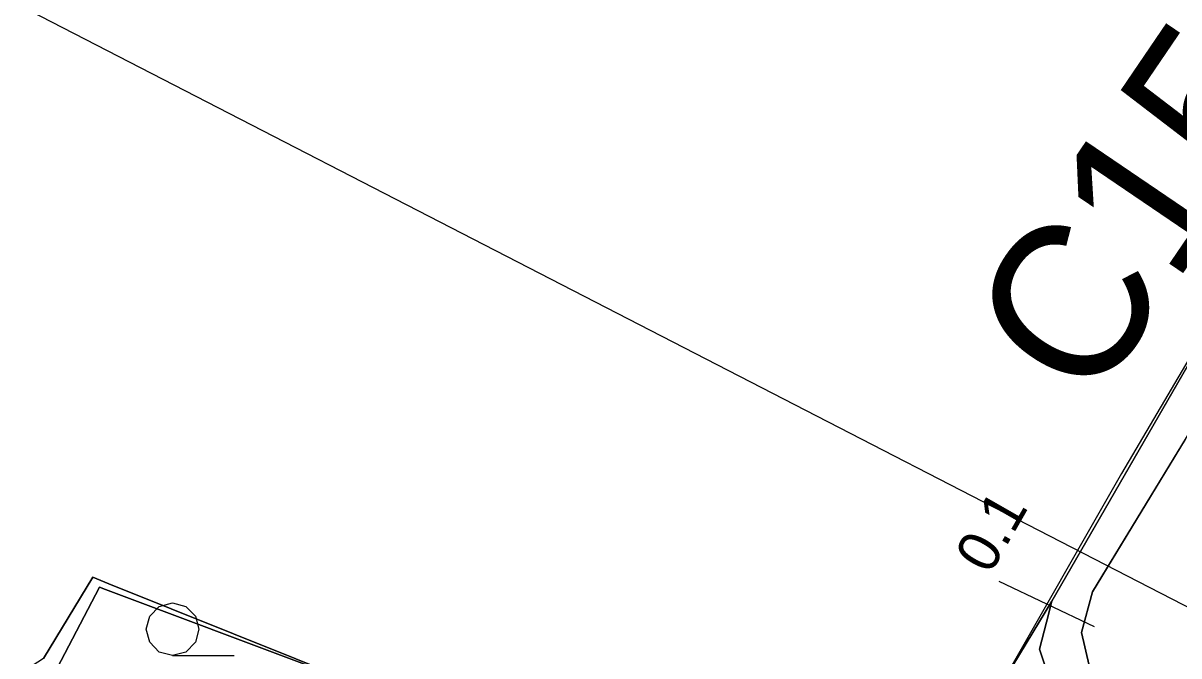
# Model space of a CAD drawing. Extents: x -645676 to -642474, y -1077513 to -1072613.
# Drawn here: x -644003.5 to -643839, y -1074560.5 to -1074470.4 of the extents above; entities that cross this region are included whole.
import ezdxf

# ---------------------------------------------------------------- set-up
doc = ezdxf.new("R2010")
doc.units = 0
for name, color, linetype in [('KULTURY_STAV', 7, 'Continuous'), ('KULTURY_ZNACKY', 7, 'Continuous'), ('PC_NAVRH', 7, 'Continuous'), ('PC_POPIS_NAVRH', 7, 'Continuous'), ('PC_STAN_NAVRH', 7, 'Continuous'), ('VODOVOD', 7, 'Continuous')]:
    doc.layers.add(name, color=color, linetype=linetype)

# ---------------------------------------------------------------- blocks, each defined once
blk = doc.blocks.new('$944')
blk.add_line((0, 1.5), (0, -1.5))
blk = doc.blocks.new('3$0400')
blk.add_lwpolyline([(0, 0), (-0.38, 0.1), (-0.65, 0.38), (-0.75, 0.75), (-0.65, 1.12), (-0.38, 1.4), (0, 1.5), (0.38, 1.4), (0.65, 1.12), (0.75, 0.75), (0.65, 0.38), (0.38, 0.1), (0, 0), (1.75, 0)])

msp = doc.modelspace()

# ---------------------------------------------------------------- linework, layer by layer
at = {"layer": 'KULTURY_STAV'}
for points in [[(-643789.19, -1074437.74), (-643825.46, -1074497.99), (-643857.05, -1074552.75), (-643881.82, -1074593.62), (-643881.86, -1074593.61), (-643937.87, -1074571.68), (-643938.02, -1074571.62), (-643991.28, -1074550.26), (-643993.56, -1074549.35), (-644000.58, -1074560.9), (-644006.08, -1074564.45), (-644013.86, -1074565.91), (-644023.19, -1074563.17), (-644054.15, -1074539.26), (-644078.99, -1074518.84), (-644081.77, -1074516.65), (-644081.24, -1074510.26), (-644085.96, -1074507.81), (-644114.23, -1074493.13), (-644106.39, -1074497.2), (-644113.28, -1074491.76), (-644126.83, -1074482.96), (-644165.01, -1074461.76)], [(-643829.71, -1074644.51), (-643841.47, -1074643.49), (-643843.5, -1074643.32), (-643858.11, -1074639.46), (-643866.18, -1074635.58), (-643870.17, -1074629.68), (-643869.85, -1074623.66), (-643868.79, -1074622.17), (-643853.18, -1074596.13), (-643846.1, -1074584.31), (-643845.57, -1074577.65), (-643847.77, -1074572.46), (-643851.1, -1074564.58), (-643852.81, -1074557.21), (-643851.27, -1074551.44), (-643820.66, -1074501.16)], [(-643830.05, -1074649.25), (-643842.29, -1074648.17), (-643844.12, -1074648.01), (-643844.6, -1074647.97), (-643859.61, -1074643.78), (-643862.73, -1074642.36), (-643869.77, -1074639.14), (-643872.01, -1074635.84), (-643875.07, -1074631.32), (-643874.33, -1074622.05), (-643872.86, -1074618.75), (-643870.95, -1074615.75), (-643860.72, -1074599.67), (-643857.05, -1074593.91), (-643851.19, -1074582.9), (-643850.82, -1074577.66), (-643850.97, -1074576.1), (-643855.73, -1074568.89), (-643858.78, -1074559.58), (-643857.81, -1074555.73), (-643857.05, -1074552.75), (-643837.68, -1074519.17)], [(-643838.05, -1074529.73), (-643851.27, -1074551.44), (-643852.81, -1074557.21), (-643851.1, -1074564.58), (-643847.77, -1074572.46), (-643845.57, -1074577.65), (-643846.1, -1074584.31), (-643853.18, -1074596.13), (-643861.18, -1074609.47), (-643868.79, -1074622.17), (-643869.85, -1074623.66), (-643870.17, -1074629.68), (-643866.18, -1074635.58), (-643862.49, -1074637.35), (-643858.11, -1074639.46), (-643843.5, -1074643.32), (-643842.12, -1074643.44), (-643841.47, -1074643.49), (-643829.71, -1074644.51)], [(-644000.58, -1074560.9), (-643993.56, -1074549.35), (-643991.28, -1074550.26), (-643938.02, -1074571.62)], [(-643992.59, -1074550.76), (-643991.73, -1074551.08), (-643961.52, -1074562.44), (-644001.24, -1074569.57), (-643999.53, -1074569.26), (-644000.57, -1074566.98), (-644000.8, -1074566.47), (-643992.59, -1074550.76)], [(-643961.52, -1074562.44), (-643991.73, -1074551.08), (-643992.59, -1074550.76), (-644000.8, -1074566.47)], [(-643881.82, -1074593.62), (-643857.05, -1074552.75), (-643857.81, -1074555.73), (-643858.78, -1074559.58), (-643855.73, -1074568.89)]]:
    msp.add_lwpolyline(points, dxfattribs=at)
at = {"layer": 'PC_NAVRH'}
msp.add_lwpolyline([(-643805.04, -1074468.38), (-643817.28, -1074483.88), (-643847.14, -1074534.58), (-643881.55, -1074594.91)], dxfattribs=at)
at = {"layer": 'VODOVOD'}
msp.add_line((-644002.55, -1074468.62), (-643673.29, -1074638.31), dxfattribs=at)

# ---------------------------------------------------------------- block references
at = {"layer": 'KULTURY_ZNACKY', "xscale": 5, "yscale": 5}
msp.add_blockref('3$0400', (-643982.19, -1074560.49), dxfattribs=at)
at = {"layer": 'PC_STAN_NAVRH', "xscale": 5, "yscale": 5, "rotation": -115.50751400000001}
msp.add_blockref('$944', (-643857.75, -1074553.18), dxfattribs=at)

# ---------------------------------------------------------------- texts
at = {"layer": 'PC_POPIS_NAVRH'}
msp.add_text('C15', height=22, rotation=55.806, dxfattribs=at).set_placement((-643851.55, -1074525.46))
at = {"layer": 'PC_STAN_NAVRH'}
msp.add_text('0.1', height=6, rotation=60.275, dxfattribs=at).set_placement((-643865.87, -1074549.11))

doc.saveas('drawing.dxf')
